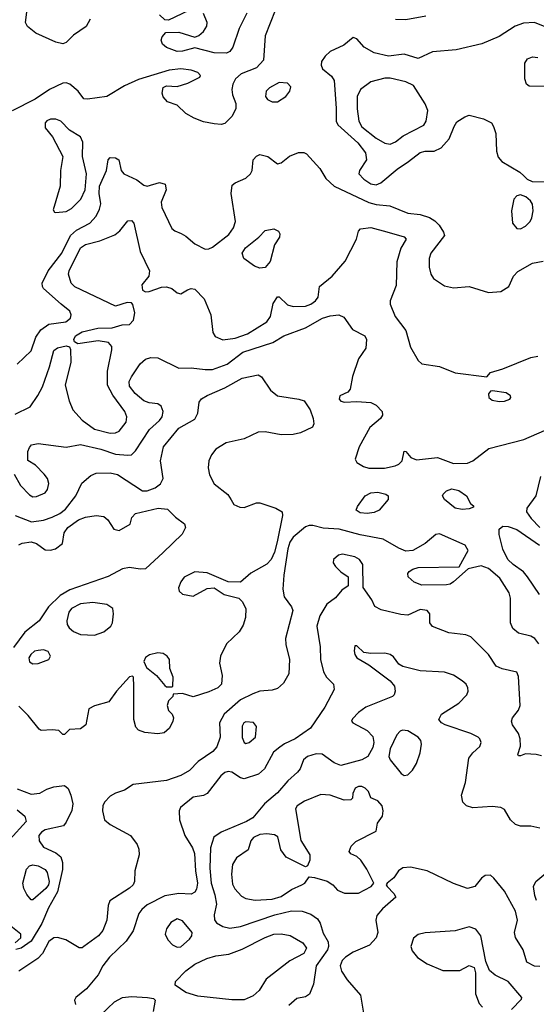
# Model space of a CAD drawing. Extents: x 1173029 to 1307123, y 522559 to 678521.
# Tile 270 of 623: x 1243610 to 1246546, y 601496 to 607092. Entities that reach past the tile are written whole.
import ezdxf

# ---------------------------------------------------------------- set-up
doc = ezdxf.new("R2010")
doc.units = 0

msp = doc.modelspace()

# ---------------------------------------------------------------- linework, layer by layer
at = {"layer": '0CON10XD'}
for points in [[(1245061.9, 607145), (1245005, 607000), (1244995, 606862), (1244955, 606818.5), (1244869.2, 606785), (1244836.9, 606755), (1244821.9, 606725), (1244815.6, 606695), (1244820, 606665), (1244838.6, 606615), (1244839.2, 606585), (1244815, 606542), (1244775, 606501.2), (1244754.1, 606495.9), (1244715, 606499.2), (1244655, 606511.8), (1244601.5, 606531.5), (1244555, 606559.1), (1244505, 606606), (1244450, 606625), (1244425, 606653.3), (1244420, 606675), (1244425, 606706.7), (1244444.2, 606715.8), (1244505, 606711.8), (1244565, 606730.4), (1244634, 606765), (1244638, 606775), (1244622, 606792), (1244585.2, 606805.2), (1244526.7, 606813.3), (1244458.8, 606805), (1244285, 606751.1), (1244205, 606715.6), (1244105, 606655.6), (1243995, 606640), (1243975, 606642.5), (1243942.9, 606685), (1243895, 606725.6), (1243875, 606733.1), (1243855, 606730.6), (1243778.6, 606695), (1243698.9, 606641.1), (1243566.9, 606573.1)], [(1244011.4, 607095), (1243987, 607053), (1243915.4, 607004.6), (1243875, 606962), (1243855.6, 606954.4), (1243815, 606964.4), (1243701.4, 607015), (1243653.7, 607053.7), (1243642.5, 607075), (1243650, 607135)], [(1244572, 607145), (1244455, 607089.2), (1244435, 607090.8), (1244405, 607119.2)], [(1244901.5, 607128.5), (1244858, 607042), (1244821.8, 606935), (1244805, 606911.4), (1244785, 606901.1), (1244715, 606902.7), (1244605, 606931.1), (1244535, 606912.2), (1244505, 606911.2), (1244445, 606932.9), (1244422.1, 606952.1), (1244414.5, 606975), (1244420.6, 606995), (1244441.3, 607018.7), (1244515, 607020.5), (1244605, 606992.9), (1244628.6, 607001.4), (1244655.4, 607024.6), (1244674.3, 607055), (1244675.7, 607075), (1244655, 607127.5)], [(1246605, 607047.6), (1246535, 607076.8), (1246472.6, 607072.6), (1246425, 607055.9), (1246335, 606995.4), (1246235.3, 606954.7), (1246090.3, 606919.7), (1245955, 606909.1), (1245875, 606871.9), (1245795.8, 606895.8), (1245705.4, 606885.4), (1245625, 606903.3), (1245568, 606935), (1245525, 606983.8), (1245505, 606990), (1245452.7, 606947.3), (1245375, 606910.8), (1245346, 606885), (1245326, 606855), (1245324.1, 606834.1), (1245331.7, 606811.7), (1245381.4, 606771.4), (1245396.5, 606746.5), (1245408.3, 606588.3), (1245409.2, 606515), (1245417.1, 606495), (1245531.6, 606391.6), (1245574.7, 606335), (1245580.3, 606295), (1245541.2, 606235), (1245536.4, 606215), (1245564.8, 606184.8), (1245605, 606158.2), (1245635, 606153.2), (1245663.1, 606165), (1245755, 606243.2), (1245820, 606285), (1245885, 606337.3), (1245915, 606345.5), (1245965, 606344.5), (1246005, 606362.7), (1246050.4, 606415), (1246078.1, 606485), (1246095, 606512), (1246139.7, 606540.3), (1246165, 606548.6), (1246245, 606528.2), (1246290.6, 606505), (1246303.3, 606485), (1246315.6, 606444.4), (1246320, 606345), (1246329.8, 606309.8), (1246350.8, 606285), (1246451.4, 606225), (1246474.6, 606204.6), (1246494.6, 606184.6), (1246522.7, 606172.7), (1246635, 606170.8)], [(1245917.6, 607112.4), (1245805, 607091.5), (1245745, 607093.3)], [(1246605, 606711.8), (1246505, 606714.4), (1246489.2, 606725), (1246480, 606755), (1246480, 606845), (1246495, 606869.3), (1246525, 606881.3), (1246555, 606877.1)], [(1245715, 606384.4), (1245745, 606398.5), (1245788.8, 606431.2), (1245906.8, 606493.2), (1245920.8, 606515), (1245930, 606575), (1245915, 606614.3), (1245848.5, 606718.5), (1245805, 606738.1), (1245715, 606758.7), (1245685, 606759.1), (1245605, 606738.9), (1245546.8, 606695), (1245528.7, 606655), (1245527.8, 606585), (1245537.1, 606515), (1245555, 606482.8), (1245635, 606418.7), (1245685, 606390.9), (1245715, 606384.4)], [(1245045, 606624.4), (1245075, 606624.4), (1245122.5, 606655), (1245145.8, 606685), (1245150.5, 606710.5), (1245131.2, 606731.2), (1245085, 606735.6), (1245029.2, 606705), (1245010, 606685), (1245007.1, 606655), (1245018.3, 606638.3), (1245045, 606624.4)], [(1243816.2, 605996.2), (1243875, 606002.1), (1243905, 606019.1), (1243957.3, 606072.7), (1243982.5, 606125), (1243990.2, 606215), (1243966.8, 606315), (1243969.6, 606395), (1243955.3, 606425.3), (1243893.8, 606463.8), (1243844.6, 606514.6), (1243815, 606527.3), (1243785, 606527.3), (1243765, 606517.8), (1243754.5, 606505), (1243755, 606476.7), (1243796.6, 606426.6), (1243856.2, 606315), (1243841.1, 606235), (1243839.5, 606145), (1243800.7, 606010.7), (1243807.5, 605997.5), (1243816.2, 605996.2)], [(1243596.6, 605133.4), (1243675, 605210.8), (1243702.3, 605287.7), (1243730.6, 605329.4), (1243775, 605362.4), (1243872, 605375), (1243898.2, 605395), (1243903.5, 605415), (1243895.6, 605435), (1243845.3, 605475.3), (1243746.2, 605565), (1243738.8, 605575), (1243737.9, 605595), (1243772, 605665), (1243850, 605765), (1243898, 605865), (1243933.8, 605896.2), (1244008.5, 605935), (1244045, 605975.7), (1244063.9, 606015), (1244070.7, 606045), (1244061.3, 606105), (1244062.8, 606145), (1244102.5, 606235), (1244112, 606295), (1244125, 606308), (1244155, 606307.1), (1244173.8, 606295), (1244187.5, 606235), (1244202.5, 606215), (1244275, 606182.5), (1244315, 606151.9), (1244335, 606145.7), (1244405, 606165.7), (1244436.6, 606156.6), (1244442.9, 606125), (1244414.3, 606055), (1244416.9, 606025), (1244475.5, 605905.5), (1244491.7, 605891.7), (1244527.1, 605877.1)], [(1244527.1, 605877.1), (1244555, 605862.5), (1244605, 605818), (1244665, 605788), (1244685, 605789.2), (1244705, 605799.2), (1244798.3, 605871.7), (1244825, 605909.4), (1244836.4, 605945), (1244811.5, 606105), (1244818.3, 606151.7), (1244834.4, 606165.6), (1244895, 606191.5), (1244921.9, 606215), (1244931.9, 606235), (1244937.1, 606295), (1244955, 606316.9), (1244975, 606325.6), (1245020, 606315), (1245075, 606272.5), (1245095, 606277.5), (1245144.1, 606315.9), (1245195, 606336.7), (1245225, 606337.5), (1245239.5, 606329.5), (1245315.5, 606245.5), (1245348.9, 606188.9), (1245397.5, 606145), (1245595, 606053.3), (1245635, 606042.1), (1245713.6, 606033.6), (1245815, 605992.5), (1245885, 605984), (1245938.3, 605968.3), (1245969.4, 605949.4), (1245993.6, 605923.6), (1246018.8, 605885), (1246023.3, 605865), (1245946.4, 605765), (1245937.1, 605735), (1245937.3, 605685), (1245946.2, 605646.2), (1245961.4, 605621.4), (1246025, 605579.2), (1246075, 605568.1), (1246165, 605575.5), (1246275, 605542.1), (1246345, 605546.2), (1246389.5, 605575), (1246415.4, 605634.6), (1246440, 605660), (1246525, 605707.9), (1246585, 605720)], [(1246455, 605902.8), (1246485, 605918.9), (1246511.2, 605945), (1246521.2, 605965), (1246528.2, 606005), (1246523.7, 606043.7), (1246513.1, 606063.1), (1246485.4, 606085.4), (1246455, 606096.4), (1246435, 606091.5), (1246417.7, 606072.3), (1246404.3, 606005), (1246410.8, 605935), (1246435, 605905.3), (1246455, 605902.8)], [(1243585, 604849.4), (1243668.8, 604891.2), (1243713.8, 604956.2), (1243739.4, 605005), (1243780.3, 605119.7), (1243805, 605211.2), (1243825, 605227.1), (1243875, 605238), (1243893.3, 605233.3), (1243898.3, 605218.3), (1243900, 605145), (1243869.4, 605015), (1243891.5, 604925), (1243911.9, 604875), (1243965.6, 604815), (1244034.8, 604764.8), (1244125, 604742.7), (1244155, 604744.6), (1244175, 604753.6), (1244215, 604804.2), (1244218.5, 604835), (1244206.7, 604865), (1244138.5, 604958.5), (1244110, 605015), (1244109.1, 605095), (1244134, 605215), (1244133.3, 605235), (1244115, 605256.7), (1244056.8, 605266.8), (1243940, 605250), (1243921.2, 605261.2), (1243918, 605275), (1243926.9, 605295), (1243965, 605318.2), (1244055, 605338.6), (1244135, 605340), (1244192.3, 605357.7), (1244235, 605360), (1244256.9, 605385), (1244264.3, 605425), (1244253.9, 605473.9), (1244245, 605483.3), (1244220, 605485), (1244155, 605463.3), (1243924.3, 605574.3), (1243903.1, 605595), (1243887.3, 605645), (1243890.8, 605665), (1243955, 605795.8), (1243985, 605814.2), (1244065.7, 605834.3), (1244151.2, 605868.8), (1244178.6, 605891.4), (1244225, 605949.2), (1244245, 605950.8), (1244257.8, 605935), (1244294.7, 605775), (1244346.9, 605665), (1244343.3, 605635), (1244304.5, 605585), (1244308, 605555), (1244325, 605545.6), (1244345, 605546.7), (1244415, 605571.9), (1244445, 605574.4), (1244474.4, 605564.4), (1244505, 605538.8), (1244525, 605534), (1244563.5, 605556.5), (1244585, 605564.4), (1244605, 605561.1), (1244658.8, 605505), (1244697.1, 605415), (1244708.2, 605315), (1244721.2, 605291.2), (1244765, 605272.5), (1244835, 605281.6), (1244905, 605307.1), (1245013.8, 605375), (1245034.6, 605405), (1245051.3, 605478.7), (1245075, 605516.7), (1245085, 605516.7), (1245131.7, 605471.7), (1245165, 605462.7), (1245235, 605464), (1245265, 605475.4), (1245291.4, 605495), (1245305.6, 605515), (1245313.3, 605575), (1245386.5, 605635), (1245459.7, 605720.3), (1245524.4, 605845), (1245535, 605890), (1245546.4, 605903.6), (1245605, 605911.4), (1245696.2, 605886.2), (1245795, 605857.5), (1245806.2, 605845), (1245776.8, 605793.2), (1245753.5, 605715), (1245748.6, 605581.4), (1245716.2, 605495), (1245716.2, 605475), (1245744.3, 605405), (1245804.5, 605325), (1245831.7, 605231.7), (1245874, 605155), (1245895, 605136.2), (1245995, 605121.1), (1246085, 605085.5), (1246265, 605062.5), (1246285, 605086.7), (1246355, 605108.1), (1246515, 605171.8), (1246555, 605179.2)], [(1244975, 605680), (1244945, 605691.5), (1244884.4, 605735), (1244874.6, 605765), (1244893.5, 605795), (1244969.2, 605855), (1245005.9, 605894.1), (1245055, 605903.3), (1245080.5, 605890.5), (1245088, 605875), (1245085.7, 605855), (1245057.9, 605812.1), (1245032.6, 605717.4), (1245005, 605684), (1244975, 605680)], [(1243579.2, 604509.2), (1243615.4, 604445.4), (1243665, 604391.9), (1243685, 604381.1), (1243705, 604381.5), (1243755, 604402), (1243767.8, 604422.2), (1243776.4, 604456.4), (1243768.1, 604485), (1243749.5, 604509.5), (1243699.3, 604559.3), (1243656.4, 604586.4), (1243657.1, 604637.1), (1243665, 604660.8), (1243677.1, 604675), (1243715, 604683.6), (1243875, 604662.2), (1243955, 604678.1), (1244070.6, 604650.6), (1244155, 604623.1), (1244225, 604616.1), (1244245, 604619.6), (1244268.5, 604641.5), (1244347.1, 604762.9), (1244405, 604813.5), (1244419.1, 604835), (1244425.5, 604865), (1244414, 604895), (1244395, 604908.6), (1244345, 604913.5), (1244315, 604925.5), (1244267.1, 604967.1), (1244235, 605008.8), (1244233.1, 605035), (1244245, 605062.9), (1244295, 605136.5), (1244325, 605162.9), (1244355, 605171.8), (1244395, 605170), (1244515, 605111.5), (1244585, 605113.3), (1244665, 605103.4), (1244705, 605104.7), (1244788.6, 605135), (1244878.3, 605201.7), (1245048, 605258), (1245112, 605295), (1245235, 605340.3), (1245331.4, 605395), (1245375, 605408), (1245423.6, 605413.6), (1245451.1, 605401.1), (1245502, 605332), (1245571.2, 605295), (1245580, 605275), (1245578, 605225), (1245536, 605165), (1245502, 605065), (1245487.7, 604992.3), (1245474.1, 604975.9), (1245428.8, 604955), (1245426, 604935), (1245435, 604924.2), (1245455, 604917.5), (1245525, 604921.2), (1245605, 604916), (1245635, 604902), (1245670, 604865), (1245672, 604845), (1245660, 604825), (1245600, 604775), (1245538.6, 604665), (1245516.7, 604595), (1245526.7, 604575), (1245562.9, 604552.9), (1245595, 604543.8), (1245684, 604544), (1245744, 604556), (1245764.6, 604565.4), (1245782.9, 604585), (1245795, 604640), (1245805, 604637.5), (1245833.3, 604603.3), (1245865, 604590.5), (1245985, 604603.8), (1246075, 604570.4), (1246155, 604571.5), (1246185.8, 604585), (1246275.4, 604654.6), (1246475, 604705.3), (1246635, 604775.8)], [(1243585, 604273.6), (1243677.7, 604237.7), (1243745, 604248.1), (1243795, 604263.8), (1243838.2, 604285), (1243870.3, 604309.7), (1243928.8, 604385), (1243962.6, 604457.4), (1244015, 604501.1), (1244045, 604514.5), (1244125, 604515.9), (1244165, 604506.6), (1244308.8, 604415), (1244335, 604414.1), (1244379, 604431), (1244410.5, 604455), (1244425.6, 604485), (1244410.4, 604585), (1244426.7, 604665), (1244515, 604771.2), (1244605, 604820.8), (1244621.9, 604855), (1244630.9, 604919.1), (1244642.6, 604937.4), (1244675, 604955.5), (1244775, 604999.6), (1244875, 605055.3), (1244965, 605074.4), (1244985, 605063.1), (1245036.2, 604986.2), (1245075, 604953.5), (1245195.5, 604935.5), (1245226, 604925), (1245260.5, 604875), (1245278.1, 604825), (1245281.2, 604795), (1245273.9, 604776.1), (1245205, 604744.4), (1245164.5, 604734.5), (1245095, 604732.9), (1245005, 604749.1), (1244965, 604748.2), (1244885, 604710), (1244783.7, 604686.3), (1244725, 604650.6), (1244700.8, 604619.2), (1244684.3, 604584.3), (1244680.5, 604545), (1244689.5, 604505), (1244715.6, 604455), (1244793, 604393), (1244812.4, 604362.4), (1244826.7, 604336.7), (1244860.8, 604320.8), (1244885, 604320.4), (1244955, 604345.5), (1244975, 604346.4), (1245066.2, 604315), (1245101.2, 604295), (1245102.9, 604275), (1245073.2, 604125), (1245057.9, 604065), (1245039.6, 604025), (1245015, 603998.2), (1244923.1, 603946.9), (1244865, 603896), (1244795, 603896.2), (1244675, 603949.2), (1244605.9, 603954.1), (1244545, 603923.3), (1244525, 603897.5), (1244512.7, 603862.7), (1244516.2, 603845), (1244535, 603826.7), (1244595, 603815.8), (1244675, 603858.8), (1244715, 603863.3), (1244772.5, 603825), (1244855, 603804), (1244874.5, 603784.5), (1244895.5, 603745), (1244892.9, 603695), (1244879.1, 603650.9), (1244856.8, 603613.2), (1244785, 603544.2), (1244750.9, 603475), (1244745.6, 603435.6), (1244760, 603365), (1244757.5, 603315), (1244736.7, 603295), (1244685, 603272), (1244595, 603243.8), (1244535, 603262.5), (1244481.7, 603258.3), (1244480, 603245), (1244455, 603220), (1244447.5, 603195), (1244456.4, 603166.4), (1244476.7, 603145), (1244483.3, 603125), (1244481.2, 603105), (1244462, 603065), (1244431.7, 603038.3), (1244395.8, 603034.2), (1244320.7, 603040.7), (1244284.4, 603054.4), (1244270.7, 603070.7), (1244258.9, 603115), (1244259.4, 603305), (1244256.7, 603355), (1244251.7, 603361.7), (1244235, 603356.7), (1244160, 603275), (1244117.5, 603215), (1244035, 603193.1), (1244003.8, 603175), (1243986.7, 603085), (1243955, 603062.5), (1243893, 603057), (1243865, 603030), (1243855, 603030), (1243831.7, 603051.7), (1243795, 603056.2), (1243733, 603053), (1243720.7, 603060.7), (1243658, 603138), (1243605, 603190)], [(1246335, 604921.1), (1246365, 604923.3), (1246395.5, 604934.5), (1246401.2, 604945), (1246398.8, 604955), (1246375, 604972), (1246297, 604983), (1246285, 604980), (1246274, 604966), (1246276.2, 604945), (1246295, 604929.2), (1246335, 604921.1)], [(1246569.5, 604495), (1246543.3, 604385), (1246491.8, 604315), (1246490.4, 604295), (1246517.2, 604257.2), (1246565.4, 604205)], [(1245585, 604284.6), (1245545, 604289.4), (1245522.9, 604305), (1245529.2, 604325), (1245572.9, 604385), (1245605, 604402.7), (1245645, 604407.3), (1245690, 604395), (1245703.8, 604385), (1245704, 604365), (1245652, 604305), (1245625, 604291.1), (1245585, 604284.6)], [(1246125, 604308.8), (1246085, 604315.7), (1246024, 604365), (1246012, 604385), (1246016, 604395), (1246035.6, 604414.4), (1246065, 604425.6), (1246105, 604415.6), (1246148.8, 604385), (1246171.7, 604341.7), (1246188.3, 604328.3), (1246188.3, 604321.7), (1246165, 604312.5), (1246125, 604308.8)], [(1243605, 604106.7), (1243625, 604116.2), (1243675, 604125.3), (1243705, 604115.3), (1243755, 604079.4), (1243785, 604077.7), (1243813.1, 604085), (1243852.5, 604115), (1243863.5, 604175), (1243884.6, 604205), (1243945, 604249.2), (1243985, 604264.7), (1244045, 604274.6), (1244087.5, 604267.5), (1244110.4, 604250.4), (1244145, 604197.1), (1244175, 604188.6), (1244237.5, 604225), (1244246.7, 604263.3), (1244267.5, 604285), (1244397.5, 604315), (1244450.4, 604310.4), (1244495.5, 604265.5), (1244547.5, 604227.5), (1244552.5, 604205), (1244532.8, 604167.2), (1244425.7, 604064.3), (1244325, 603970.9), (1244295, 603968.8), (1244235, 603978.5), (1244195, 603970.4), (1244113.3, 603926.7), (1243895, 603850.8), (1243840.3, 603819.7), (1243773.9, 603755), (1243720, 603675), (1243639.1, 603610.9), (1243575.5, 603524.5)], [(1245765, 604087.8), (1245675, 604138.8), (1245545, 604163.8), (1245425, 604195.9), (1245335, 604202.3), (1245275, 604217.3), (1245255, 604217.3), (1245235, 604209.1), (1245165, 604151.8), (1245145, 604122.1), (1245133.3, 604085), (1245110.2, 603935), (1245104.5, 603855), (1245112.8, 603812.8), (1245154.6, 603754.6), (1245162.2, 603735), (1245121.2, 603575), (1245121.9, 603541.9), (1245143.1, 603455), (1245140.4, 603375), (1245108.3, 603321.7), (1245075, 603290.5), (1245045, 603281.8), (1244975, 603276.2), (1244935, 603261.5), (1244865, 603226.6), (1244772.9, 603145), (1244746.2, 603095), (1244749.6, 603015), (1244731.1, 602958.9), (1244707.6, 602932.4), (1244625, 602876.7), (1244575.6, 602825), (1244525, 602796.1), (1244445, 602768.2), (1244254.5, 602745.5), (1244205.9, 602714.1), (1244155, 602696.2), (1244125, 602678.8), (1244091.5, 602645), (1244082.7, 602625), (1244080, 602595), (1244092.5, 602545), (1244125, 602518.2), (1244240, 602455), (1244276.9, 602405), (1244287.9, 602377.9), (1244288.5, 602345), (1244264.6, 602255), (1244262.9, 602195), (1244254.6, 602175), (1244234, 602156), (1244123.1, 602085), (1244112.8, 602057.2), (1244104.6, 601975), (1244082.9, 601915), (1244057.8, 601885), (1243975, 601824.3), (1243965, 601817.5), (1243947.3, 601817.3), (1243873, 601863), (1243825, 601875.6), (1243805, 601874.5), (1243775, 601853.5), (1243740, 601785), (1243713.2, 601756.8), (1243605.6, 601684.4)], [(1246560, 603545), (1246537.1, 603575), (1246515, 603588.5), (1246444, 603605), (1246412.4, 603632.4), (1246400, 603665), (1246399.5, 603805), (1246391.5, 603835), (1246337.8, 603917.8), (1246275, 603973.2), (1246232.5, 603987.5), (1246158.3, 603971.7), (1246075, 603896.7), (1246055.8, 603884.2), (1246035, 603880), (1245895, 603878.5), (1245852.5, 603895), (1245817.5, 603925), (1245815.8, 603944.2), (1245824.2, 603955), (1245845, 603969.4), (1245875, 603978.5), (1246107.5, 603982.5), (1246158.8, 604075), (1246142, 604105), (1245995, 604170), (1245975, 604165.8), (1245914.4, 604115.6), (1245845, 604075.7), (1245805, 604072.2), (1245765, 604087.8)], [(1246564.4, 603825), (1246496, 603926), (1246473.1, 603953.1), (1246414.8, 603994.8), (1246383.8, 604025), (1246355, 604082), (1246334.5, 604165.5), (1246334.4, 604195.6), (1246355, 604214.3), (1246385, 604212.5), (1246435, 604195.4), (1246563.8, 604105)], [(1246575, 602908.5), (1246545, 602916.2), (1246485, 602919.2), (1246455, 602907.5), (1246445, 602907.5), (1246440, 602915), (1246456.8, 602963.2), (1246454.6, 603005), (1246443.8, 603035), (1246410.6, 603085), (1246405.7, 603105), (1246410.8, 603125), (1246445, 603167.5), (1246454.5, 603195), (1246445, 603360), (1246435, 603384), (1246352.2, 603402.2), (1246318.5, 603418.5), (1246274.5, 603485), (1246174.6, 603584.6), (1246145.5, 603595.5), (1246048, 603608), (1245955, 603644), (1245941.2, 603665), (1245940, 603715), (1245926.2, 603735), (1245885, 603740), (1245815, 603707.1), (1245775, 603711.5), (1245665, 603737.1), (1245627.7, 603757.7), (1245611.2, 603795), (1245562.5, 603865), (1245560, 603995), (1245542, 604025), (1245515, 604038.9), (1245445, 604054.4), (1245422.2, 604047.8), (1245394, 604025), (1245392, 604005), (1245405, 603983.8), (1245435, 603953.3), (1245477.5, 603925), (1245477.5, 603875), (1245440.5, 603849.5), (1245404.3, 603805.7), (1245355, 603770), (1245315, 603704), (1245297.9, 603645), (1245316.8, 603526.8), (1245319.4, 603455), (1245335.6, 603385), (1245354.3, 603355), (1245394, 603315), (1245396.9, 603285), (1245344.6, 603185), (1245262.2, 603065), (1245174.7, 603005.3), (1245115, 602977.3), (1245087.5, 602957.5), (1245051.7, 602928.3), (1245001.4, 602835), (1244968, 602805), (1244885, 602777.3), (1244865, 602782.5), (1244815, 602815.5), (1244795, 602819.1), (1244776.1, 602813.9), (1244752.2, 602795), (1244675, 602693.8), (1244655, 602683.8), (1244595, 602673.1), (1244523.8, 602615), (1244516.2, 602595), (1244518.8, 602545), (1244548.2, 602455), (1244591.5, 602385), (1244603.2, 602353.2), (1244609.2, 602255), (1244621.3, 602185), (1244615, 602150), (1244605, 602133.3), (1244585, 602122.7), (1244515, 602125.4), (1244435, 602113.1), (1244335, 602060.9), (1244304.2, 602035.8), (1244287, 602013), (1244255, 601913.8), (1244215.3, 601854.7), (1244120, 601765), (1244082.7, 601715), (1244056.1, 601663.9), (1243990.6, 601585), (1243930, 601535), (1243920.7, 601519.3), (1243927.5, 601495)], [(1244035, 603594.7), (1244087.8, 603612.2), (1244127.5, 603645), (1244137.5, 603665), (1244143.5, 603715), (1244138.9, 603745), (1244105, 603767.5), (1244025, 603779.7), (1243955, 603772.7), (1243903.6, 603745), (1243888.8, 603725), (1243877.9, 603675), (1243879.6, 603655), (1243891.1, 603635), (1243915.7, 603615), (1243955, 603597.3), (1244035, 603594.7)], [(1243685, 603431.5), (1243715, 603433.3), (1243775.6, 603455), (1243784.4, 603475), (1243771.3, 603501.3), (1243745, 603510.6), (1243715, 603507.5), (1243695, 603502.2), (1243672.9, 603485), (1243661.5, 603465), (1243665, 603442.9), (1243685, 603431.5)], [(1244475, 603300), (1244480, 603305), (1244482.5, 603355), (1244463.8, 603405), (1244461.4, 603455), (1244448.6, 603475), (1244425, 603490.6), (1244395, 603494.4), (1244347.9, 603482.1), (1244325, 603468), (1244316, 603445), (1244330.5, 603410.5), (1244386.7, 603365), (1244435, 603307.5), (1244445, 603300), (1244475, 603300)], [(1246565, 602497.7), (1246515, 602507.7), (1246455, 602509.1), (1246428.1, 602518.1), (1246399.4, 602545), (1246365, 602602.5), (1246345, 602614.4), (1246295, 602619.4), (1246185, 602612.9), (1246150, 602625), (1246128.8, 602645), (1246120, 602685), (1246143, 602757), (1246162.9, 602895), (1246184.6, 602925.4), (1246225, 602962), (1246232.9, 602985), (1246225.8, 603005), (1246214.6, 603014.6), (1246174.3, 603034.3), (1246028, 603085), (1246007.5, 603095), (1245992.5, 603115), (1246006.7, 603145), (1246105, 603208.5), (1246150.9, 603255), (1246158.2, 603275), (1246156.4, 603295), (1246146.5, 603315), (1246125.3, 603335.3), (1246075.9, 603365.9), (1246025, 603384.5), (1245885, 603390.5), (1245786.9, 603416.9), (1245765, 603428.9), (1245735, 603470), (1245715, 603484.6), (1245685, 603491.3), (1245605, 603490), (1245565.7, 603495.7), (1245525, 603532.5), (1245515, 603532.5), (1245511.2, 603505), (1245514, 603485), (1245526.2, 603465), (1245594.6, 603424.6), (1245715, 603334.4), (1245739.1, 603305), (1245743.8, 603275), (1245738.9, 603255), (1245729.2, 603245), (1245578, 603185), (1245536, 603155), (1245501.1, 603118.9), (1245496.2, 603105), (1245503.8, 603095), (1245585, 603052.7), (1245617.7, 603017.7), (1245621.6, 602985), (1245616.6, 602955), (1245589.1, 602905), (1245554.4, 602885.6), (1245435, 602854.2), (1245397.9, 602867.9), (1245328.3, 602918.3), (1245295, 602918.8), (1245245, 602904.4), (1245223.1, 602885), (1245204.4, 602835), (1245189.4, 602815), (1245134.4, 602765.6), (1245075, 602698.8), (1245001.1, 602635), (1244934.7, 602555.3), (1244899.4, 602535), (1244754.5, 602475), (1244713.3, 602446.7), (1244693.6, 602385), (1244691, 602269), (1244698.3, 602185), (1244718.4, 602118.4), (1244729.1, 602065), (1244715.5, 602005), (1244716.3, 601976.3), (1244728.9, 601958.9), (1244765, 601938.5), (1244805, 601929.7), (1244865, 601938.2), (1245060, 602005), (1245155, 602027.4), (1245215.3, 602025.3), (1245265, 602009.1), (1245301.5, 601981.5), (1245317, 601957), (1245335, 601900), (1245362.1, 601852.1), (1245365.3, 601825.3), (1245359.2, 601805), (1245295.5, 601714.5), (1245278.8, 601611.2), (1245257, 601553), (1245235, 601538.8), (1245185, 601528.8), (1245139.8, 601490.2)], [(1244895, 602979.2), (1244915, 602984.2), (1244950, 603015), (1244956.7, 603075), (1244937.9, 603097.9), (1244895, 603101.9), (1244883.1, 603095), (1244874, 603076), (1244875, 603012.5), (1244885, 602984.2), (1244895, 602979.2)], [(1245795, 602796.4), (1245815, 602801.2), (1245843.1, 602826.9), (1245865.9, 602864.1), (1245886.5, 602925), (1245894.3, 602975), (1245890, 602995), (1245874.2, 603015), (1245815, 603049.6), (1245786.2, 603053.8), (1245771.5, 603048.5), (1245753.1, 603026.9), (1245715, 602947.5), (1245708.4, 602905), (1245714.8, 602884.8), (1245777.1, 602807.1), (1245795, 602796.4)], [(1243595, 602720.6), (1243675, 602690.7), (1243724.1, 602695.9), (1243765, 602719.5), (1243805, 602732.2), (1243865, 602738.9), (1243885, 602722.9), (1243901.2, 602685), (1243911.9, 602635), (1243907.1, 602597.1), (1243875, 602531.2), (1243858.8, 602511.2), (1243755, 602488), (1243734.5, 602475), (1243718.2, 602455), (1243720.9, 602425), (1243745, 602388.9), (1243816.4, 602356.4), (1243844.5, 602334.5), (1243852.8, 602302.8), (1243852.5, 602262.5), (1243825.1, 602134.9), (1243772.9, 602045), (1243735.1, 601954.9), (1243675, 601855.7), (1243618.8, 601815), (1243588.3, 601808.3)], [(1244948.5, 602088.5), (1245045, 602093.3), (1245095, 602108.8), (1245155, 602147.8), (1245214, 602175), (1245230, 602185), (1245255, 602220), (1245285, 602217.5), (1245356.6, 602196.6), (1245389.2, 602175), (1245416.2, 602145), (1245455, 602127.1), (1245535, 602126.9), (1245607.5, 602165), (1245623.3, 602185), (1245582.9, 602265), (1245548.6, 602315), (1245525, 602336.2), (1245491.7, 602351.7), (1245482.5, 602365), (1245493.3, 602395), (1245519.5, 602420.5), (1245635, 602480), (1245642.5, 602525), (1245672.5, 602565), (1245676.2, 602595), (1245670, 602625), (1245645, 602652.5), (1245605, 602670), (1245592.5, 602705), (1245572.5, 602725), (1245555, 602733.3), (1245535, 602733.8), (1245516.1, 602723.9), (1245503.3, 602695), (1245501.7, 602668.3), (1245491.7, 602658.3), (1245453, 602657), (1245374.6, 602684.6), (1245322, 602688), (1245228.6, 602651.4), (1245186.2, 602625), (1245177.7, 602607.7), (1245207.5, 602427.5), (1245259.4, 602345), (1245258.6, 602315), (1245245, 602282.5), (1245235, 602277.5), (1245125, 602333.1), (1245094.4, 602375), (1245077.1, 602447.1), (1245058.6, 602458.6), (1245014.6, 602464.6), (1244975, 602461.5), (1244938.6, 602445), (1244924.3, 602425), (1244907.5, 602375), (1244841.8, 602328.2), (1244818.9, 602291.1), (1244813.3, 602235), (1244819.2, 602179.2), (1244832, 602152), (1244870.9, 602110.9), (1244895, 602097.3), (1244948.5, 602088.5)], [(1243595, 602600.7), (1243638.9, 602565), (1243647.6, 602535), (1243555, 602431.9)], [(1243685, 602089.4), (1243675, 602090), (1243651, 602121), (1243633.7, 602155), (1243627.7, 602185), (1243649.3, 602265), (1243665, 602283.8), (1243685, 602289.7), (1243715, 602283.5), (1243755, 602262.1), (1243766.4, 602245), (1243776.9, 602195), (1243772.9, 602175), (1243758.9, 602155), (1243685, 602089.4)], [(1246565, 601711.9), (1246535, 601712.2), (1246492.5, 601735), (1246471.4, 601805), (1246427.1, 601875), (1246422.5, 601905), (1246438.2, 601975), (1246427.5, 602025), (1246365, 602139.2), (1246305, 602214), (1246285, 602230), (1246255, 602228.8), (1246235, 602213.8), (1246196, 602165), (1246155, 602153.5), (1246075, 602182), (1245925.5, 602255.5), (1245830, 602275), (1245787.6, 602272.4), (1245762, 602255), (1245735.7, 602214.3), (1245697.5, 602185), (1245692.5, 602175), (1245697.5, 602165), (1245735.9, 602125.9), (1245747.5, 602105), (1245670.9, 602039.1), (1245640, 602000), (1245633.5, 601975), (1245645.4, 601905), (1245636, 601874), (1245597.8, 601832.2), (1245505, 601793.1), (1245462, 601765), (1245443.1, 601745), (1245431.9, 601715), (1245438.6, 601685), (1245470.6, 601635), (1245547.6, 601547.6), (1245566.5, 601435)], [(1246547, 602087), (1246536.5, 602115), (1246530.5, 602165), (1246543.3, 602195), (1246643.2, 602276.8)], [(1244505, 601821.8), (1244525, 601823.6), (1244574.1, 601865.9), (1244587.5, 601885), (1244590, 601905), (1244535, 601970.6), (1244505, 601981.1), (1244468.9, 601961.1), (1244444.7, 601925.3), (1244437.5, 601895), (1244452.4, 601862.4), (1244479.2, 601835), (1244505, 601821.8)], [(1243584, 601845), (1243615.8, 601874.2), (1243615.8, 601895), (1243541.1, 601955)], [(1246405, 601466.7), (1246462.5, 601525), (1246463.3, 601535), (1246385.8, 601625), (1246311.5, 601661.5), (1246279.2, 601689.2), (1246258.8, 601738.8), (1246230.6, 601885), (1246202.3, 601922.3), (1246165, 601936.4), (1246085, 601913.8), (1245915, 601902.5), (1245875, 601892.5), (1245848.3, 601871.7), (1245832.9, 601825), (1245840.7, 601800.7), (1245871.4, 601761.4), (1245925, 601725.7), (1246015, 601687.5), (1246111.7, 601688.3), (1246165, 601716), (1246192.5, 601705), (1246200, 601675), (1246200, 601555), (1246220.3, 601500.3), (1246240.3, 601480.3)], [(1244815, 601522.1), (1244622.1, 601542.1), (1244555, 601562.5), (1244494.3, 601604.3), (1244496, 601625), (1244555, 601686.5), (1244605, 601724.6), (1244673.8, 601756.2), (1244725, 601771.2), (1244798.8, 601781.2), (1244875, 601810), (1245004.8, 601875.2), (1245055, 601893.9), (1245095, 601896), (1245146.5, 601886.5), (1245219.4, 601845), (1245239.5, 601815), (1245225.6, 601785), (1245145, 601743.2), (1245011.2, 601638.8), (1244970, 601575), (1244936.2, 601545), (1244885, 601522.5), (1244815, 601522.1)], [(1244068.8, 601435), (1244149.7, 601510.3), (1244195, 601535.8), (1244245, 601540), (1244335.7, 601535.7), (1244370, 601530), (1244379.3, 601519.3), (1244369.4, 601455)]]:
    msp.add_lwpolyline(points, dxfattribs=at)

doc.saveas('drawing.dxf')
